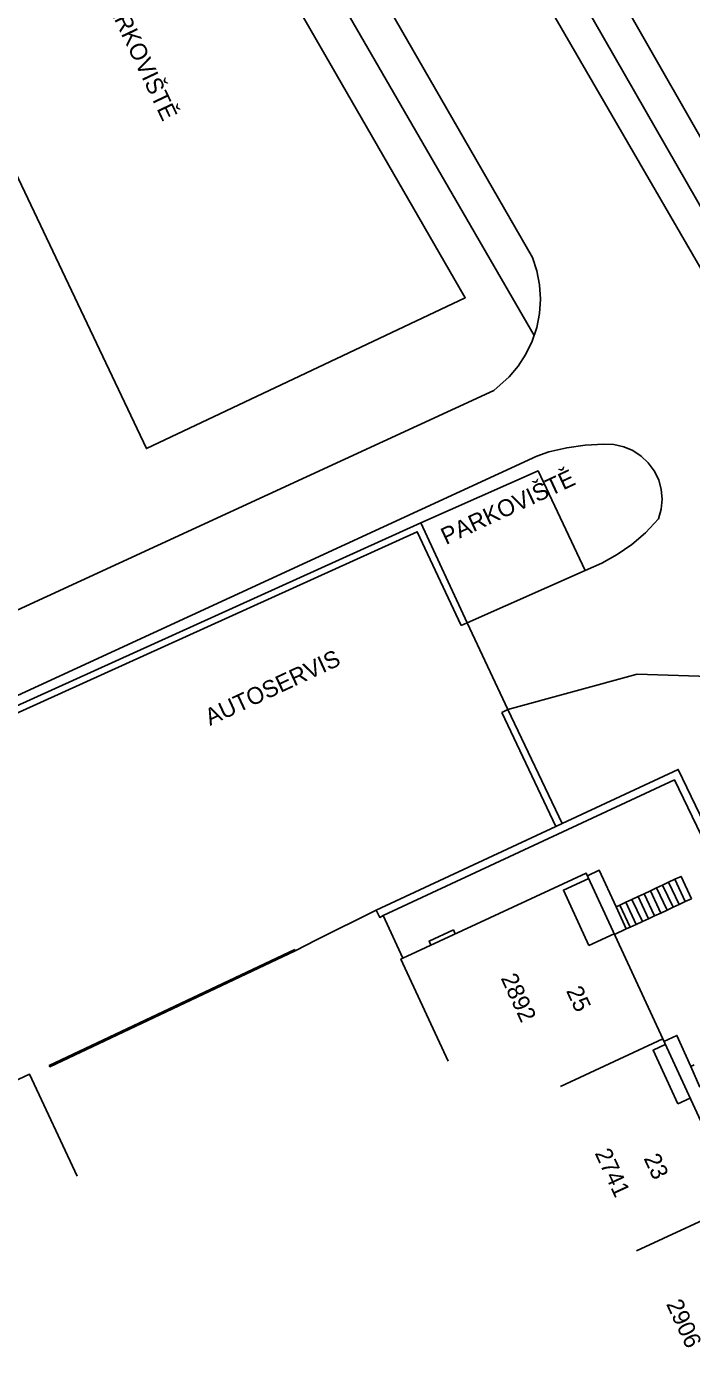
# Model space of a CAD drawing. Extents: x -584400 to -581602, y -1210894 to -1208793.
# Drawn here: x -583454.9 to -583425.4, y -1210462.9 to -1210404.3 of the extents above; entities that cross this region are included whole.
import ezdxf

# ---------------------------------------------------------------- set-up
doc = ezdxf.new("R2010")
doc.units = 0
for name, color, linetype in [('BUDOVY_MĚŘ', 7, 'Continuous'), ('POMOC_POPIS', 7, 'Continuous'), ('ROZHRANÍ_PLOCH', 7, 'Continuous'), ('ZN_DOPLŇKOVÉ', 7, 'Continuous'), ('Č_POPIS_EVID', 7, 'Continuous')]:
    doc.layers.add(name, color=color, linetype=linetype)

msp = doc.modelspace()

# ---------------------------------------------------------------- linework, layer by layer
at = {"layer": 'BUDOVY_MĚŘ'}
for points in [[(-583436.2, -1210450.22), (-583438.3, -1210445.69), (-583438.21, -1210445.65), (-583430.08, -1210441.87), (-583426.68, -1210449.23)], [(-583431.22, -1210451.33), (-583426.68, -1210449.23), (-583423.31, -1210456.52), (-583427.85, -1210458.62)], [(-583461.83, -1210454.09), (-583454.78, -1210450.79), (-583452.66, -1210455.32)]]:
    msp.add_lwpolyline(points, dxfattribs=at)
at = {"layer": 'ROZHRANÍ_PLOCH'}
for points in [[(-583456.3, -1210380.24), (-583435.44, -1210416.36), (-583449.59, -1210423.05), (-583460.54, -1210399.99)], [(-583432.46, -1210414.57), (-583451.4, -1210381.71), (-583452.73, -1210381.2), (-583454.09, -1210380.77), (-583455.47, -1210380.41), (-583456.3, -1210380.24)], [(-583432.38, -1210418.03), (-583453.93, -1210380.81)], [(-583430.22, -1210403.23), (-583422.37, -1210416.89)], [(-583431.45, -1210403.94), (-583423.54, -1210417.56)], [(-583428.04, -1210403.95), (-583420.97, -1210416.3)], [(-583432.46, -1210414.57), (-583432.26, -1210415.17), (-583432.15, -1210415.79), (-583432.11, -1210416.43), (-583432.15, -1210417.06), (-583432.27, -1210417.68), (-583432.47, -1210418.28), (-583432.75, -1210418.86), (-583433.09, -1210419.39), (-583433.5, -1210419.87), (-583434.18, -1210420.48), (-583457.43, -1210431.17), (-583479.6, -1210441.35), (-583482.33, -1210443.07), (-583505.95, -1210459.31)], [(-583430.12, -1210428.45), (-583429.39, -1210428.13), (-583428.7, -1210427.75), (-583428.05, -1210427.3), (-583427.45, -1210426.78), (-583426.87, -1210426.16), (-583426.75, -1210425.74), (-583426.71, -1210425.3), (-583426.75, -1210424.86), (-583426.86, -1210424.43), (-583427.06, -1210424.04), (-583427.32, -1210423.68), (-583427.64, -1210423.38), (-583428.01, -1210423.14), (-583428.41, -1210422.97), (-583428.85, -1210422.87), (-583429.29, -1210422.86), (-583430.12, -1210422.9), (-583430.94, -1210423.01), (-583431.74, -1210423.2), (-583432.27, -1210423.38)], [(-583493.14, -1210455.57), (-583493.2, -1210455.3), (-583493.18, -1210455.03), (-583493.08, -1210454.77), (-583492.87, -1210454.51), (-583480.45, -1210445.94), (-583480.29, -1210446.18), (-583479.49, -1210445.62), (-583479.64, -1210445.36), (-583477.93, -1210444.3), (-583456.1, -1210434.35), (-583432.27, -1210423.38)], [(-583430.12, -1210428.45), (-583432.21, -1210424.04), (-583437.42, -1210426.34)], [(-583435.36, -1210430.77), (-583430.12, -1210428.45)], [(-583433.55, -1210434.62), (-583427.81, -1210433.06), (-583423.7, -1210433.18)], [(-583430.02, -1210441.99), (-583429.5, -1210441.75), (-583428.75, -1210443.37)], [(-583429.96, -1210445.08), (-583431.09, -1210442.63), (-583429.96, -1210442.11)], [(-583427.23, -1210442.66), (-583426.96, -1210442.53)], [(-583426.96, -1210442.53), (-583426.69, -1210442.41)], [(-583426.96, -1210442.53), (-583426.49, -1210443.52)], [(-583426.69, -1210442.41), (-583426.42, -1210442.28)], [(-583426.69, -1210442.41), (-583426.22, -1210443.39)], [(-583426.42, -1210442.28), (-583426.15, -1210442.15)], [(-583426.42, -1210442.28), (-583425.95, -1210443.27)], [(-583426.15, -1210442.15), (-583425.87, -1210442.02), (-583425.41, -1210443.01)], [(-583426.15, -1210442.15), (-583425.68, -1210443.14)], [(-583428.59, -1210443.29), (-583428.32, -1210443.17)], [(-583428.32, -1210443.17), (-583428.05, -1210443.04)], [(-583428.32, -1210443.17), (-583427.86, -1210444.15)], [(-583428.05, -1210443.04), (-583427.77, -1210442.91)], [(-583428.05, -1210443.04), (-583427.58, -1210444.02)], [(-583427.77, -1210442.91), (-583427.5, -1210442.79)], [(-583427.77, -1210442.91), (-583427.31, -1210443.9)], [(-583427.5, -1210442.79), (-583427.23, -1210442.66)], [(-583427.5, -1210442.79), (-583427.04, -1210443.77)], [(-583427.23, -1210442.66), (-583426.77, -1210443.65)], [(-583425.95, -1210443.27), (-583425.68, -1210443.14)], [(-583425.68, -1210443.14), (-583425.41, -1210443.01)], [(-583428.75, -1210443.37), (-583428.59, -1210443.29)], [(-583428.75, -1210443.37), (-583428.3, -1210444.35)], [(-583428.59, -1210443.29), (-583428.13, -1210444.27)], [(-583427.04, -1210443.77), (-583426.77, -1210443.65)], [(-583426.77, -1210443.65), (-583426.49, -1210443.52)], [(-583426.49, -1210443.52), (-583426.22, -1210443.39)], [(-583426.22, -1210443.39), (-583425.95, -1210443.27)], [(-583428.3, -1210444.35), (-583428.13, -1210444.27)], [(-583428.13, -1210444.27), (-583427.86, -1210444.15)], [(-583427.86, -1210444.15), (-583427.58, -1210444.02)], [(-583427.58, -1210444.02), (-583427.31, -1210443.9)], [(-583427.31, -1210443.9), (-583427.04, -1210443.77)], [(-583436.97, -1210445.07), (-583437.05, -1210444.89), (-583435.97, -1210444.39)], [(-583435.89, -1210444.57), (-583435.97, -1210444.39)], [(-583429.96, -1210445.08), (-583428.84, -1210444.56)], [(-583428.82, -1210444.6), (-583428.3, -1210444.35)], [(-583426.01, -1210452.1), (-583427.11, -1210449.73), (-583426.57, -1210449.47)], [(-583426.63, -1210449.34), (-583426.05, -1210449.07), (-583425.44, -1210450.45)], [(-583425.44, -1210450.45), (-583425.29, -1210450.38)], [(-583425.44, -1210450.45), (-583425.04, -1210451.36)], [(-583426.01, -1210452.1), (-583425.47, -1210451.85)]]:
    msp.add_lwpolyline(points, dxfattribs=at)
at = {"layer": 'ZN_DOPLŇKOVÉ'}
for points in [[(-583461.85, -1210437.4), (-583437.42, -1210426.34), (-583435.36, -1210430.77), (-583435.63, -1210430.9)], [(-583435.63, -1210430.9), (-583437.57, -1210426.74), (-583461.72, -1210437.67)], [(-583433.55, -1210434.62), (-583435.36, -1210430.77)], [(-583433.55, -1210434.62), (-583433.82, -1210434.75)], [(-583431.42, -1210439.81), (-583433.82, -1210434.75)], [(-583433.55, -1210434.62), (-583431.15, -1210439.68)], [(-583431.15, -1210439.68), (-583425.99, -1210437.28), (-583424.07, -1210441.27)], [(-583439.08, -1210443.76), (-583426.16, -1210437.74), (-583424.39, -1210441.42), (-583424.07, -1210441.27)], [(-583439.39, -1210443.52), (-583431.42, -1210439.81)], [(-583431.42, -1210439.81), (-583431.15, -1210439.68)], [(-583439.39, -1210443.52), (-583442.05, -1210444.83)], [(-583439.39, -1210443.52), (-583439.24, -1210443.84), (-583439.08, -1210443.76)], [(-583438.21, -1210445.65), (-583439.08, -1210443.76)], [(-583442.99, -1210445.32), (-583442.05, -1210444.83)], [(-583453.9, -1210450.4), (-583453.87, -1210450.46), (-583442.99, -1210445.32), (-583443.01, -1210445.26)], [(-583453.9, -1210450.4), (-583443.01, -1210445.26)]]:
    msp.add_lwpolyline(points, dxfattribs=at)

# ---------------------------------------------------------------- texts
at = {"layer": 'POMOC_POPIS'}
for s, rotation, p in [('PARKOVIŠTĚ', 295.39487, (-583451.61, -1210402.79)), ('PARKOVIŠTĚ', 25.00543, (-583436.3, -1210427.33)), ('AUTOSERVIS', 25.00543, (-583446.77, -1210435.35))]:
    msp.add_text(s, height=0.75, rotation=rotation, dxfattribs=at).set_placement(p)
at = {"layer": 'Č_POPIS_EVID'}
for s, rotation, p in [('2892', 294.75046, (-583433.88, -1210446.53)), ('25', 294.75046, (-583430.98, -1210447.09)), ('2741', 294.70537, (-583429.71, -1210454.29)), ('23', 294.86087, (-583427.54, -1210454.52)), ('2906', 294.70537, (-583426.54, -1210460.98))]:
    msp.add_text(s, height=0.75, rotation=rotation, dxfattribs=at).set_placement(p)

doc.saveas('drawing.dxf')
